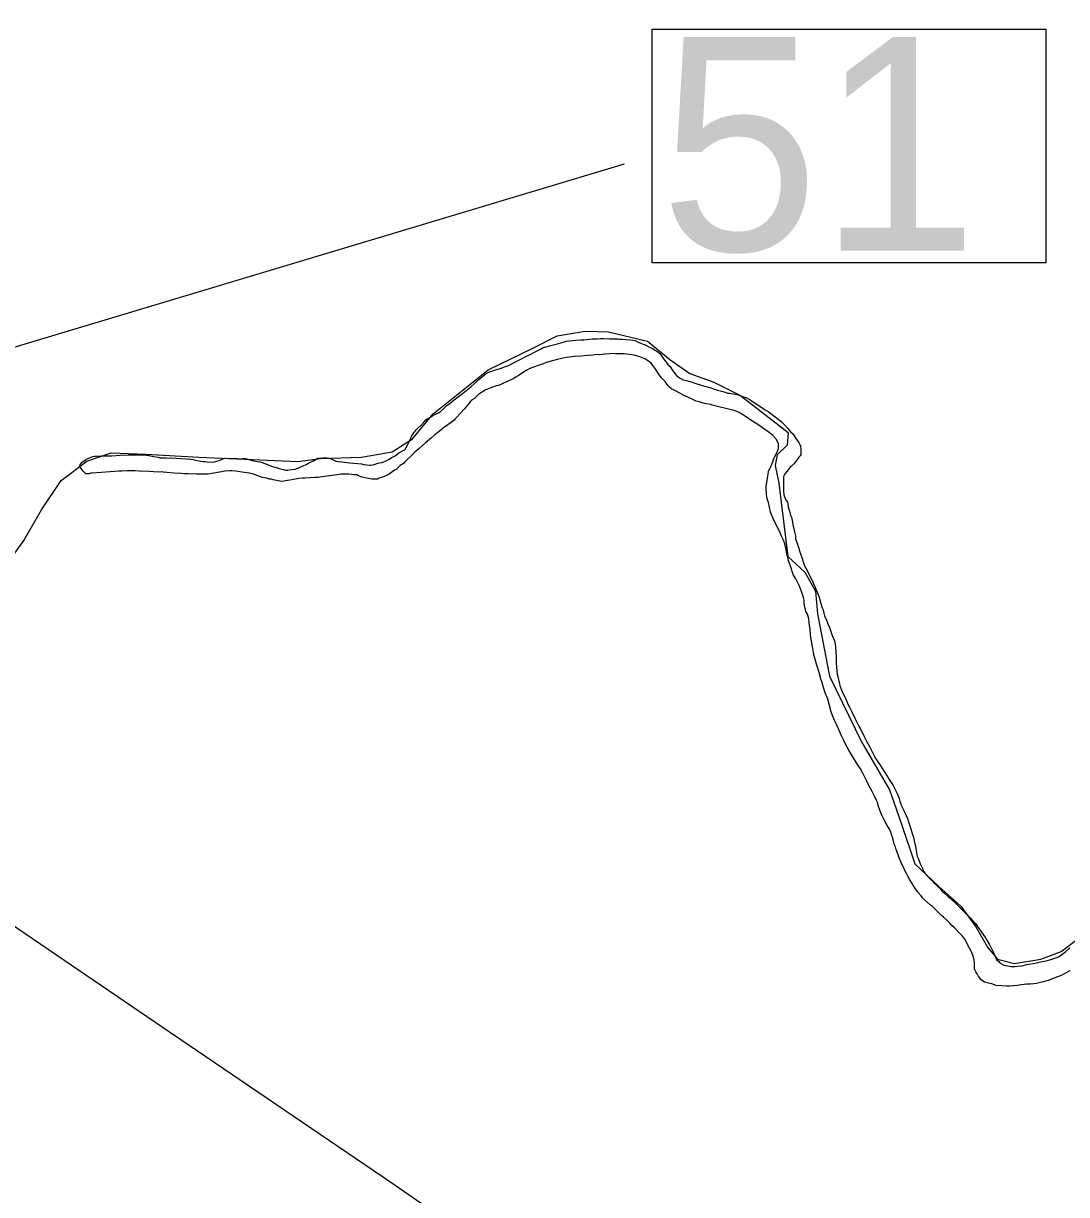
# Model space of a CAD drawing. Extents: x 1662474 to 1856135, y 779280 to 917889.
# Drawn here: x 1725057 to 1726764, y 797613 to 799530 of the extents above; entities that cross this region are included whole.
import ezdxf

# ---------------------------------------------------------------- set-up
doc = ezdxf.new("R2010")
doc.units = 0
for name, color, linetype in [('Exist Hydrographic Creek Single Shore', 7, 'Continuous'), ('Exist Hydrographic Lake Shore', 7, 'Continuous'), ('Exist Road Secondary Structure Standard Bridge Number Label', 7, 'Continuous'), ('Exist Utilities Electrical Transmission Line', 7, 'Continuous')]:
    doc.layers.add(name, color=color, linetype=linetype)

msp = doc.modelspace()

# ---------------------------------------------------------------- linework, layer by layer
at = {"layer": 'Exist Hydrographic Creek Single Shore'}
msp.add_lwpolyline([(1725019.5, 798630.7), (1725057.5, 798683.4), (1725086.4, 798733.9), (1725118.4, 798781.6), (1725160.6, 798813.6), (1725200, 798827), (1725256.8, 798824.7), (1725343.9, 798819.9), (1725506, 798812.6), (1725543.1, 798817.6), (1725610.2, 798819.9), (1725660.1, 798828.9), (1725693.2, 798849.9), (1725727.2, 798890.8), (1725817.1, 798963.2), (1725890.2, 798998.7), (1725930.5, 799018.4), (1725976.1, 799026.2), (1726014.1, 799025.4), (1726078.2, 799009.9), (1726114.5, 798979.8), (1726147.5, 798957.2), (1726186.9, 798942.8), (1726230.2, 798920.8), (1726308.1, 798860.1), (1726306.9, 798839.4), (1726290.2, 798823.9), (1726287.1, 798806.3), (1726292.9, 798777.2), (1726307.9, 798657.2), (1726335.8, 798631.5), (1726353.2, 798600.8), (1726356.4, 798563.2), (1726375.9, 798461.1), (1726428.6, 798353.6), (1726474.2, 798275.3), (1726492.6, 798222.3), (1726515.5, 798154.1), (1726554.9, 798116.8), (1726590.9, 798084.8), (1726615.8, 798050.9), (1726634.4, 798017.9), (1726650.9, 797998.2), (1726678.8, 797990.8), (1726722, 797998.2), (1726755.4, 798010.5), (1726782.1, 798031)], dxfattribs=at)
at = {"layer": 'Exist Hydrographic Lake Shore'}
for points in [[(1725461.8, 798805.8), (1725465.4, 798804.4), (1725468.8, 798803.7), (1725475.4, 798801.6), (1725481.6, 798799.8), (1725485.4, 798798.4), (1725488.8, 798798.9), (1725494.8, 798800), (1725501.4, 798800.2), (1725504.2, 798801.3), (1725507.6, 798802.4), (1725513.1, 798805.2), (1725518.6, 798807.6), (1725521.5, 798809.2), (1725524.8, 798811), (1725530.5, 798813.6), (1725536, 798816.5), (1725538.4, 798818.1), (1725542.2, 798818.4), (1725546.8, 798819.1), (1725551.2, 798819.1), (1725553.5, 798818.9), (1725556.8, 798818.4), (1725562.5, 798816.2), (1725568, 798813.6), (1725571.6, 798813.1), (1725578, 798812.3), (1725590.9, 798810.8), (1725603.8, 798809.7), (1725609.8, 798808.9), (1725613.1, 798808.1), (1725618.6, 798807.6), (1725623.9, 798807.1), (1725626, 798807.1), (1725630.5, 798808.1), (1725636.8, 798809.9), (1725643.4, 798811.2), (1725646.5, 798812.1), (1725649.1, 798813.6), (1725654.1, 798816), (1725658.8, 798818.6), (1725661.8, 798820.4), (1725665.1, 798822.3), (1725671.1, 798826.8), (1725678, 798830.7), (1725680.9, 798832.2), (1725683.2, 798835.9), (1725686.4, 798841.8), (1725689.2, 798847.2), (1725690.2, 798850.1), (1725691.4, 798852.8), (1725692.4, 798854.9), (1725694.5, 798858), (1725696.4, 798860.9), (1725697.9, 798862.8), (1725700, 798865.1), (1725702.6, 798868), (1725707.4, 798872.4), (1725712.9, 798878.2), (1725715.5, 798881.1), (1725719.8, 798883.8), (1725726, 798887.4), (1725732.2, 798890.8), (1725736, 798892.4), (1725739.1, 798894.8), (1725744.6, 798899.8), (1725750.4, 798905), (1725752.8, 798906.8), (1725755.1, 798908.4), (1725761.8, 798913.6), (1725775.4, 798924.4), (1725789.2, 798935.2), (1725795.2, 798940.4), (1725797.6, 798943.3), (1725800, 798945.7), (1725805.5, 798950.1), (1725811.2, 798954.9), (1725815, 798957.8), (1725820, 798959.6), (1725829.1, 798962.8), (1725838.9, 798965.6), (1725843.9, 798967.7), (1725850.4, 798970.3), (1725861.8, 798975.8), (1725873, 798981.6), (1725879.2, 798984.8), (1725884.8, 798987.6), (1725894.5, 798992.4), (1725904, 798997.1), (1725908.6, 799000), (1725910.8, 799000), (1725917.6, 799002.1), (1725928.6, 799005.2), (1725939.9, 799008.4), (1725945.6, 799009.7), (1725950.6, 799010.5), (1725960.1, 799011.6), (1725968.8, 799012.1), (1725974, 799012.3), (1725978.8, 799012.6)], [(1725978.8, 799012.6), (1725987.6, 799013.6), (1725996.4, 799013.9), (1726001.4, 799014.4), (1726006.2, 799014.2), (1726015.5, 799013.9), (1726024.6, 799013.6), (1726029.6, 799013.6), (1726033.1, 799013.4), (1726036.5, 799012.9), (1726043.4, 799012.6), (1726050.4, 799012.1), (1726054.1, 799011.6), (1726057.8, 799010.8), (1726062.8, 799008.4), (1726068.2, 799006.3), (1726071.1, 799005.2), (1726074.2, 799003.9), (1726079.2, 799001.3)], [(1726117.4, 798932), (1726113.9, 798934.4), (1726111.2, 798937.5), (1726106.9, 798943.6), (1726102.1, 798948.8), (1726098.8, 798952.5), (1726096.1, 798956.2), (1726091.6, 798963.5), (1726087.1, 798970.1), (1726084, 798973.8), (1726080, 798976.9), (1726073.5, 798980.8), (1726065.4, 798984.5), (1726056.5, 798987.1), (1726048.9, 798987.9), (1726044.4, 798988.4), (1726039.9, 798988.9), (1726032.9, 798989.2), (1726025.8, 798989.2), (1726021, 798989.5), (1726016.2, 798988.9), (1726007.9, 798988.4), (1726000.2, 798987.6), (1725994.8, 798987.9), (1725989.2, 798987.1), (1725980.4, 798986.6), (1725969.2, 798985.6), (1725958.2, 798984.8), (1725950.4, 798983.7), (1725945.6, 798983.2), (1725939.6, 798981.9), (1725928.6, 798979.2), (1725918.1, 798976.6), (1725912.9, 798974.8), (1725910, 798974), (1725905.5, 798972.2), (1725897.4, 798969.6), (1725888.8, 798966.1), (1725884.2, 798964.8), (1725880.4, 798962.2), (1725873.5, 798958), (1725866.6, 798953.2), (1725862.8, 798950.9), (1725858, 798948.3), (1725848.2, 798944.1), (1725839.4, 798939.6), (1725834.4, 798937.5), (1725830.5, 798936.5), (1725822.9, 798934.1), (1725812.4, 798929.9), (1725802.1, 798923.1), (1725794.8, 798916.2), (1725790, 798913.4), (1725788, 798910.5), (1725784, 798905.8), (1725778, 798898.4), (1725771.1, 798890.8), (1725765.9, 798885.6), (1725763.5, 798882.7), (1725761.8, 798880.8), (1725756.8, 798876.9), (1725746, 798869), (1725735.1, 798860.4), (1725729.4, 798855.9), (1725724.4, 798851.7), (1725714.5, 798843.3), (1725704.5, 798834.4), (1725699.8, 798830.4), (1725696.1, 798826.8), (1725690, 798821.2), (1725683.8, 798815.2), (1725680.9, 798812.3), (1725678.5, 798809.7), (1725673.5, 798806.3), (1725669.2, 798802.4), (1725666.6, 798800), (1725664, 798798.7), (1725659.6, 798795.6), (1725655.1, 798792.1), (1725652.2, 798790.6), (1725649.6, 798789.2), (1725644.1, 798787.1), (1725639.1, 798785.6), (1725636, 798784), (1725633.4, 798784), (1725626.8, 798784), (1725618.6, 798785.6), (1725611.2, 798787.4), (1725605.2, 798789.5), (1725602.1, 798790.8), (1725597.9, 798790.8), (1725589.5, 798791.9), (1725580.9, 798792.1), (1725576.4, 798792.1), (1725570.1, 798791.1), (1725557.5, 798789.2), (1725544.9, 798787.7), (1725538.4, 798786.9), (1725533.6, 798786.4), (1725525.8, 798786.1)], [(1726079.2, 799001.3), (1726084.2, 798998.9), (1726087.6, 798997.1), (1726090.2, 798995.2), (1726094.8, 798992.4), (1726098.4, 798989.5), (1726100, 798987.6), (1726104.5, 798980.8), (1726108.6, 798975.6), (1726111.5, 798971.9), (1726114.5, 798968.8), (1726118.6, 798962.8), (1726122.9, 798956.7), (1726125.8, 798953.6), (1726128.1, 798951.7), (1726131.5, 798949.1), (1726136.5, 798946.7), (1726141.8, 798945.4), (1726146, 798944.6), (1726149.4, 798943.3), (1726155.6, 798941.2), (1726167.8, 798937.5), (1726180, 798934.1), (1726186.1, 798932), (1726187.9, 798931.5), (1726192.6, 798929.6), (1726199.2, 798928.1), (1726205.2, 798926.5), (1726209.2, 798924.9), (1726212.4, 798924.9), (1726218.1, 798923.4), (1726224.4, 798922.3), (1726229.9, 798920.8), (1726235.1, 798918.9), (1726239.6, 798917.6), (1726243.6, 798915.5), (1726245.6, 798914.4), (1726248.2, 798912.3), (1726252.8, 798909.4), (1726262, 798903.7), (1726270.9, 798897.4), (1726275.6, 798894.5), (1726280, 798891.3), (1726287.1, 798886.1), (1726294, 798880.8), (1726297.6, 798877.9), (1726300.2, 798875.1), (1726303.1, 798872.2), (1726307.9, 798866.9), (1726312.9, 798861.1), (1726315.8, 798858), (1726318.1, 798854.9), (1726322, 798849.1), (1726325.8, 798844.1), (1726327.6, 798840.9), (1726328.4, 798838.1), (1726328.9, 798833.6), (1726329.1, 798829.1), (1726329.1, 798826.8), (1726328.9, 798823.9), (1726328.1, 798822.3), (1726326, 798819.7), (1726323.6, 798816.8), (1726322, 798814.7), (1726320.5, 798812.3), (1726317.4, 798808.9), (1726313.6, 798805.2), (1726311.9, 798803.7), (1726309.8, 798801.3), (1726306.2, 798796.6), (1726303.1, 798792.4), (1726301.4, 798789.5), (1726300.8, 798787.4), (1726300.8, 798783.2), (1726300.8, 798779), (1726300.8, 798775.6), (1726300.8, 798771.6), (1726300.8, 798765.1), (1726301.4, 798758.2), (1726303.6, 798752.2), (1726305.5, 798748.3), (1726307.4, 798746.2), (1726307.9, 798743.1), (1726308.4, 798738.1), (1726310.5, 798731.8), (1726312.4, 798725.2), (1726313.6, 798721.5), (1726314.8, 798716.2), (1726316.5, 798707.1), (1726318.6, 798697.9), (1726320, 798693.2), (1726320.5, 798691.1), (1726320.5, 798686.4), (1726322.4, 798680.3), (1726324.6, 798673.8), (1726325.8, 798670.9), (1726326.2, 798668), (1726328.1, 798663.5), (1726330.5, 798655.6), (1726333.4, 798647.2)], [(1726368, 798437.6), (1726365.6, 798444.9), (1726363.2, 798452.5), (1726362, 798456.4), (1726360.6, 798461.7), (1726358.8, 798469), (1726356.4, 798476.1), (1726354.9, 798481.1), (1726353.2, 798487.1), (1726350.4, 798496.6), (1726348.9, 798506.8), (1726347.5, 798512.9), (1726346.5, 798518.9), (1726345.1, 798528.9), (1726344.1, 798538.3), (1726343.2, 798544.1), (1726342.8, 798548.6), (1726342, 798555.1), (1726340.4, 798561.1), (1726339.4, 798564.1), (1726337.2, 798567.2), (1726336.5, 798570.3), (1726335.1, 798576.1), (1726334.6, 798581.9), (1726334.4, 798585.6), (1726333.4, 798590), (1726331.2, 798596.9), (1726328.4, 798604.2), (1726326.8, 798608.9), (1726324.6, 798613.1), (1726321, 798620.5), (1726316.8, 798628.1), (1726314.8, 798632.8), (1726313.6, 798637.2), (1726311.2, 798644.9), (1726308.6, 798651.7), (1726307.6, 798656.4), (1726306, 798660.9), (1726305.2, 798668.5), (1726303.6, 798675.6), (1726302.4, 798679.8), (1726300.8, 798684.2), (1726297.6, 798690.8), (1726294.5, 798697.9), (1726292.6, 798701.6), (1726290.2, 798706.3), (1726286.6, 798713.6), (1726283.2, 798720.4), (1726281.6, 798724.4), (1726280.4, 798727.3), (1726279.2, 798730.7), (1726277.8, 798738.1), (1726276.1, 798745.7), (1726274.8, 798750.1), (1726273.5, 798754.1), (1726272.8, 798760.9), (1726272.5, 798767.2), (1726272.5, 798770.9), (1726272.5, 798772.7), (1726273.5, 798778.5), (1726274.8, 798785.3), (1726275.6, 798792.1), (1726276.4, 798796.3), (1726278, 798800.2), (1726280.9, 798807.1), (1726283.8, 798813.9), (1726284.8, 798817.6), (1726286.4, 798821.2), (1726290, 798826.8), (1726292.6, 798833.9), (1726292.6, 798841.8), (1726289.5, 798848.8), (1726283.2, 798855.6), (1726277.1, 798860.4), (1726273.5, 798863.2), (1726269.2, 798865.9), (1726262, 798871.1), (1726254.4, 798876.1), (1726249.9, 798878.8), (1726245.6, 798881.6), (1726238.4, 798886.6), (1726231.8, 798891.1), (1726227, 798893.9), (1726220, 798896.1), (1726206.2, 798899.4), (1726192.6, 798902.9), (1726186.1, 798904.7), (1726183.8, 798905.2), (1726181.6, 798906), (1726177.4, 798906.8), (1726169.5, 798908.4), (1726162.5, 798910.5), (1726158, 798911.6), (1726153.2, 798913.6), (1726146.2, 798917.3), (1726139.4, 798920.4), (1726134.6, 798922.8), (1726130.8, 798924.9), (1726123.9, 798928.3), (1726117.4, 798932)], [(1725525.8, 798786.1), (1725517.4, 798785.6), (1725512.9, 798785.6), (1725507.4, 798784.8), (1725496.1, 798782.7), (1725485.4, 798781.1), (1725480.1, 798780.3), (1725476.4, 798780.8), (1725470.6, 798781.9), (1725465.4, 798782.9), (1725462.5, 798783.8), (1725459.6, 798783.8), (1725454.4, 798785.3), (1725447.8, 798786.9), (1725440.1, 798789.5), (1725434.6, 798791.6), (1725431.5, 798792.9), (1725426, 798793.7), (1725414.8, 798795.2), (1725403.8, 798796.9), (1725397.9, 798797.6), (1725394.2, 798797.6), (1725387.1, 798796.9), (1725377.8, 798795.2), (1725368.5, 798793.7), (1725361.8, 798792.4), (1725358.2, 798792.1), (1725351.2, 798792.1), (1725339.1, 798792.1), (1725326.5, 798792.6), (1725320.5, 798792.9), (1725314.5, 798793.2), (1725302.6, 798793.9), (1725291.4, 798795), (1725286.1, 798795.2), (1725284, 798795.8), (1725277.2, 798795.2), (1725262, 798796.3), (1725246.8, 798797.1), (1725239.6, 798797.6), (1725234.6, 798797.6), (1725226.2, 798797.6), (1725217.9, 798797.1), (1725213.6, 798797.1), (1725169, 798793.9), (1725167.2, 798793.9), (1725163.5, 798792.4), (1725158.9, 798792.9), (1725153.6, 798797.6), (1725149.9, 798802.9), (1725148.4, 798806), (1725149.4, 798808.1), (1725152.8, 798811.6), (1725158.5, 798815.8), (1725164.9, 798818.9), (1725170.4, 798820.8), (1725173.2, 798821.5), (1725176.6, 798821.5), (1725184, 798822.1), (1725190.9, 798822.1), (1725194.8, 798822.3), (1725201.6, 798822.3), (1725215.2, 798823.4), (1725228.6, 798823.6), (1725234.6, 798823.9), (1725239.9, 798823.9), (1725247.2, 798823.6), (1725254.4, 798823.6), (1725258.2, 798823.1), (1725262.5, 798822.8), (1725269.6, 798821.2), (1725277.2, 798819.7), (1725280.4, 798818.9), (1725282.8, 798818.9), (1725290.4, 798818.9), (1725306.6, 798818.1), (1725323.1, 798817.1), (1725330.8, 798816.8), (1725334.6, 798816), (1725341.2, 798814.7), (1725347.2, 798813.6), (1725350.4, 798812.9), (1725354.1, 798812.6), (1725360.6, 798811.8), (1725369.6, 798812.1), (1725377.2, 798814.4), (1725383.2, 798817.1), (1725386.6, 798818.1), (1725391.6, 798817.8), (1725401.6, 798818.4), (1725411.6, 798817.3), (1725416, 798817.8), (1725418.4, 798817.8), (1725422.1, 798817.1), (1725430.8, 798814.7), (1725439.1, 798813.1), (1725443.6, 798812.1), (1725447.2, 798811), (1725454.4, 798808.4), (1725461.8, 798805.8)], [(1726333.4, 798647.2), (1726335.1, 798642), (1726337.2, 798638.3), (1726341.2, 798631.2), (1726344.6, 798623.9), (1726347.2, 798619.2), (1726349.4, 798614.2), (1726352.8, 798606.3), (1726355.9, 798598.7), (1726358, 798593.7), (1726359.6, 798588.7), (1726362, 798580.6), (1726364.2, 798573.5), (1726365.9, 798569.8), (1726366.1, 798567.2), (1726366.6, 798564.3), (1726368, 798560.1), (1726371.1, 798553), (1726374, 798545.7), (1726376.1, 798540.9), (1726377.8, 798536.2), (1726380.6, 798527.8), (1726384, 798519.4), (1726385.2, 798513.9), (1726386.1, 798509.2), (1726386.4, 798500.8), (1726386.9, 798492.4), (1726387.1, 798487.7), (1726387.1, 798483.2), (1726387.6, 798475.9), (1726387.9, 798469.3), (1726388.5, 798464.6), (1726389.5, 798460.9), (1726391.4, 798453.2), (1726393.1, 798445.9), (1726394.5, 798441.8), (1726396.9, 798435.7), (1726401.4, 798426.2), (1726405.5, 798417.1), (1726407.9, 798412.3), (1726408.6, 798410.5), (1726409.8, 798408.4), (1726412.4, 798403.1), (1726417.6, 798392.4), (1726422.9, 798381.6), (1726426, 798375.6), (1726428.9, 798370.6), (1726432.8, 798362.8), (1726436.8, 798355.1), (1726439.4, 798349.9), (1726441.8, 798345.1), (1726445.6, 798337.6), (1726449.6, 798329.7), (1726451.8, 798326), (1726454.1, 798322.8), (1726458, 798317.1), (1726466.6, 798303.7), (1726474.8, 798290.8), (1726479.2, 798284.2), (1726480.4, 798282.4), (1726483.2, 798276.9), (1726486.9, 798269.3), (1726490, 798260.9), (1726491.4, 798256.7), (1726492.1, 798253.3), (1726494, 798248.8), (1726497.6, 798241.2), (1726501.6, 798233.1), (1726503.6, 798228.4), (1726505.2, 798222.8), (1726508.4, 798213.1), (1726511.5, 798203.7), (1726513.4, 798197.6), (1726514.8, 798191.9), (1726516.8, 798182.2), (1726518.4, 798171.9), (1726519.6, 798166.1), (1726521.5, 798161.7), (1726524.6, 798154.1), (1726528.1, 798146.2), (1726529.9, 798142), (1726532.2, 798138.9), (1726536.5, 798134.1), (1726541.2, 798129.1), (1726544.1, 798126), (1726547, 798123.1), (1726552, 798118.1), (1726557.2, 798112.9), (1726560.4, 798109.2), (1726564, 798106.1), (1726570.4, 798100.8), (1726576.4, 798095.6), (1726580, 798092.4), (1726583.2, 798088.8), (1726588.8, 798083.2), (1726594.2, 798077.7), (1726597.4, 798074.6), (1726600.8, 798070.9), (1726606.9, 798065.1), (1726612.4, 798058.8)], [(1726373.2, 798423.6), (1726371.1, 798428.9), (1726370.1, 798431.2), (1726369.5, 798433.1), (1726368, 798437.6)], [(1726704.5, 797957.2), (1726698.4, 797956.9), (1726694.5, 797956.4), (1726690, 797955.9), (1726683.2, 797955.1), (1726676.4, 797954.1), (1726671.1, 797953.6), (1726665.9, 797953.6), (1726658, 797954.1), (1726648.9, 797955.1), (1726641.8, 797957.5), (1726636, 797958.8), (1726632.2, 797959.6), (1726629.6, 797960.4), (1726626.8, 797961.9), (1726623.9, 797964.6), (1726621.5, 797967.8), (1726619.6, 797970.6), (1726617.6, 797974), (1726615.8, 797977.2), (1726614.4, 797979.6), (1726613.6, 797982.2), (1726613.1, 797986.4), (1726613.1, 797990.8), (1726612.9, 797996.9), (1726610.8, 798004.8), (1726607.4, 798012.1), (1726603.1, 798019.7), (1726600.2, 798025.8), (1726597.6, 798030.7), (1726594, 798034.9), (1726587.1, 798042), (1726580.4, 798049.1), (1726576.4, 798053.3), (1726573.2, 798056.9), (1726568, 798061.9), (1726562.8, 798066.9), (1726559.6, 798069.6), (1726556.4, 798072.4), (1726552, 798076.6), (1726547.8, 798080.9), (1726544.4, 798084), (1726541.2, 798086.4), (1726536.5, 798090.8), (1726531.5, 798095), (1726528.9, 798097.9), (1726525.8, 798101.6), (1726520.8, 798107.9), (1726516, 798114.4), (1726513.1, 798118.4), (1726511.2, 798122.1), (1726507.6, 798127.8), (1726504, 798134.1), (1726502.1, 798138.1), (1726500, 798142.2), (1726496.9, 798148.8), (1726493.8, 798154.9), (1726491.6, 798159.9), (1726490, 798164.1), (1726487.9, 798170.6), (1726485.2, 798177.7), (1726483.8, 798181.9), (1726482.1, 798186.4), (1726480, 798193.7), (1726478, 798200.5), (1726476.4, 798206.1), (1726474, 798210.8), (1726470.1, 798218.1), (1726465.6, 798226), (1726463.2, 798230.7), (1726461.1, 798234.9), (1726458.2, 798242), (1726455.9, 798249.4), (1726454.9, 798253.6), (1726453.2, 798258), (1726449.9, 798265.1), (1726445.1, 798273.5), (1726439.9, 798283.2), (1726435.8, 798291.6), (1726433.4, 798296.9), (1726430.8, 798302.4), (1726426.5, 798309.7), (1726422, 798316.8), (1726418.6, 798322.1), (1726415.8, 798326.8), (1726411.5, 798333.9), (1726407.6, 798340.4), (1726404.8, 798345.1), (1726402.4, 798349.9), (1726398.8, 798357.2), (1726396.6, 798361.7), (1726395.2, 798364.8), (1726393.1, 798370.1), (1726390.9, 798375.1), (1726386.9, 798383.2), (1726383.2, 798391.6), (1726380.9, 798397.1), (1726378.8, 798403.1), (1726376.1, 798413.1), (1726373.2, 798423.6)], [(1726612.4, 798058.8), (1726615.8, 798055.6), (1726617.4, 798053.3), (1726619.6, 798049.6), (1726623.9, 798043.6), (1726628.9, 798036.5), (1726631.5, 798032.8), (1726633.6, 798029.1), (1726637.5, 798022.8), (1726640.6, 798016.8), (1726642.2, 798013.1), (1726644.1, 798010.2), (1726645.9, 798004.8), (1726648, 798000), (1726649.6, 797997.1), (1726652, 797995.3), (1726655.6, 797991.6), (1726661.6, 797988.4), (1726668, 797986.9), (1726673.2, 797986.1), (1726676.4, 797986.1), (1726679.5, 797986.1), (1726684.2, 797986.4), (1726691.4, 797987.1), (1726698.6, 797989), (1726705.5, 797990.3), (1726710, 797991.1), (1726714.8, 797992.1), (1726721.5, 797993.7), (1726730.5, 797995.3), (1726738.4, 797997.4), (1726744.9, 797999.5), (1726748.2, 798000.6), (1726751.8, 798002.1), (1726756.4, 798005.5), (1726763, 798010.8), (1726769.2, 798016.6)], [(1726769.2, 797979), (1726763.2, 797975.6), (1726757.2, 797972.4), (1726752.5, 797970.1), (1726747.5, 797968.5), (1726741.2, 797965.6), (1726734.1, 797962.8), (1726726, 797960.9), (1726719.1, 797959.3), (1726714.8, 797958.2), (1726710.5, 797957.8), (1726704.5, 797957.2)]]:
    msp.add_lwpolyline(points, dxfattribs=at)
at = {"layer": 'Exist Road Secondary Structure Standard Bridge Number Label'}
msp.add_line((1724217.6, 798752.3), (1726040.5, 799300.2), dxfattribs=at)
msp.add_lwpolyline([(1726085.8, 799520.5), (1726730, 799520.5), (1726730, 799138.1), (1726085.8, 799138.1)], close=True, dxfattribs=at)
at = {"layer": 'Exist Utilities Electrical Transmission Line'}
msp.add_lwpolyline([(1730909.3, 794212.5), (1730683.2, 794343.5), (1730183.4, 794642.2), (1729709.6, 794924.6), (1729122.3, 795274.2), (1728906.3, 795403), (1728541.9, 795637.9), (1727850.4, 796112.8), (1727349.4, 796463.7), (1727121.4, 796612.4), (1726679.7, 796922.4), (1726097.4, 797328.1), (1725657.9, 797632.2), (1725283.6, 797886.9), (1724723.3, 798268.3), (1724192.5, 798635.2), (1723828, 798890.1), (1723315.1, 799251.1), (1722613.7, 799736.4), (1721964.4, 800186.8), (1721946, 800298.7)], dxfattribs=at)

# ---------------------------------------------------------------- texts
at = {"layer": 'Exist Road Secondary Structure Standard Bridge Number Label'}
msp.add_text('51', height=350, dxfattribs=at).set_placement((1726098.4, 799157.9))

doc.saveas('drawing.dxf')
